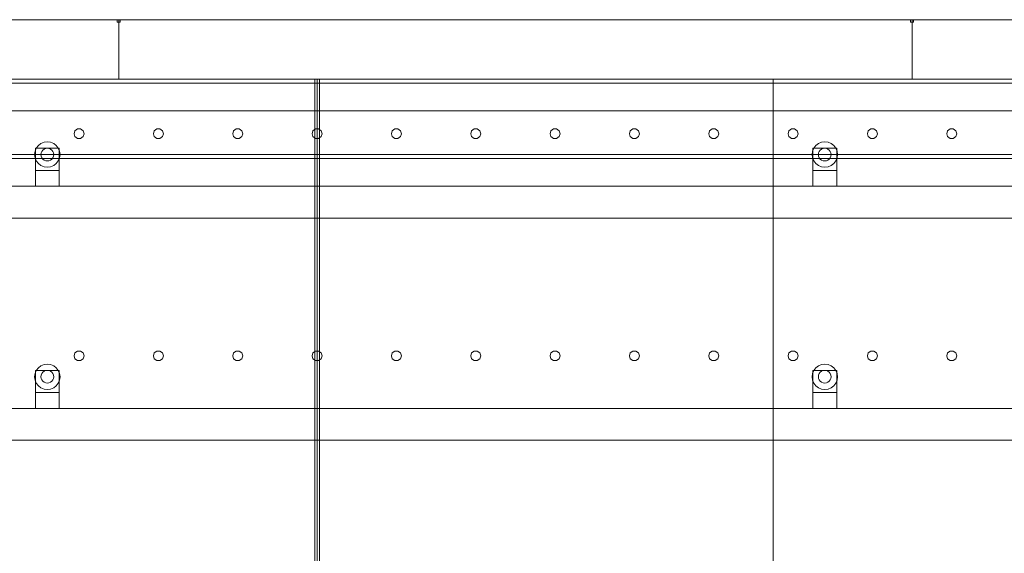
# Model space of a CAD drawing. Header units: millimetres. Extents: x -2233 to 65662, y -50530 to 6847.
# Tile 760 of 802: x 53086 to 54327, y 2328 to 3000. Entities that reach past the tile are written whole.
import ezdxf

# ---------------------------------------------------------------- set-up
doc = ezdxf.new("R2010")
doc.units = ezdxf.units.MM
doc.layers.add('lateral_secador', color=7, linetype='Continuous', lineweight=0)

msp = doc.modelspace()

# ---------------------------------------------------------------- linework, layer by layer
at = {"layer": 'lateral_secador'}
for p, q in [((52211.134, 3000), (53211.134, 3000)), ((53209.134, 3000), (53213.134, 3000)), ((53209.134, 3000), (53209.134, 2997)), ((53209.134, 2997), (53213.134, 2997)), ((53211.134, 2925), (53211.134, 3000)), ((53211.134, 3000), (54211.134, 3000)), ((53213.134, 2997), (53213.134, 3000)), ((54209.134, 3000), (54213.134, 3000)), ((54209.134, 3000), (54209.134, 2997)), ((54209.134, 2997), (54213.134, 2997)), ((54211.134, 2925), (54211.134, 3000)), ((54211.134, 3000), (55211.134, 3000)), ((54213.134, 2997), (54213.134, 3000)), ((40461.134, 2925), (60461.134, 2925)), ((40461.134, 2920), (60461.134, 2920)), ((52211.134, 2925), (53211.134, 2925)), ((52461.134, 2925), (53461.134, 2925)), ((53211.134, 2925), (54211.134, 2925)), ((53458.134, 2925), (53464.134, 2925)), ((53458.134, 2925), (53458.134, 60)), ((53461.134, 0), (53461.134, 2925)), ((53461.134, 2925), (54036.134, 2925)), ((53464.134, 60), (53464.134, 2925)), ((54036.134, 0), (54036.134, 2925)), ((54036.134, 2925), (54461.134, 2925)), ((54036.134, 2925), (54036.134, 1400)), ((54211.134, 2925), (55211.134, 2925)), ((40461.134, 2885), (60461.134, 2885)), ((53155.997, 2860.082), (53154.784, 2856.35)), ((53154.784, 2856.35), (53155.997, 2852.618)), ((53159.172, 2862.389), (53155.997, 2860.082)), ((53163.096, 2862.389), (53159.172, 2862.389)), ((53166.271, 2860.082), (53163.096, 2862.389)), ((53167.484, 2856.35), (53166.271, 2860.082)), ((53166.271, 2852.618), (53167.484, 2856.35)), ((53255.997, 2860.082), (53254.784, 2856.35)), ((53254.784, 2856.35), (53255.997, 2852.618)), ((53259.172, 2862.389), (53255.997, 2860.082)), ((53263.096, 2862.389), (53259.172, 2862.389)), ((53266.271, 2860.082), (53263.096, 2862.389)), ((53267.484, 2856.35), (53266.271, 2860.082)), ((53266.271, 2852.618), (53267.484, 2856.35)), ((53355.997, 2860.082), (53354.784, 2856.35)), ((53354.784, 2856.35), (53355.997, 2852.618)), ((53359.172, 2862.389), (53355.997, 2860.082)), ((53363.096, 2862.389), (53359.172, 2862.389)), ((53366.271, 2860.082), (53363.096, 2862.389)), ((53367.484, 2856.35), (53366.271, 2860.082)), ((53366.271, 2852.618), (53367.484, 2856.35)), ((53455.997, 2860.082), (53454.784, 2856.35)), ((53454.784, 2856.35), (53455.997, 2852.618)), ((53459.172, 2862.389), (53455.997, 2860.082)), ((53463.096, 2862.389), (53459.172, 2862.389)), ((53466.271, 2860.082), (53463.096, 2862.389)), ((53467.484, 2856.35), (53466.271, 2860.082)), ((53466.271, 2852.618), (53467.484, 2856.35)), ((53555.997, 2860.082), (53554.784, 2856.35)), ((53554.784, 2856.35), (53555.997, 2852.618)), ((53559.172, 2862.389), (53555.997, 2860.082)), ((53563.096, 2862.389), (53559.172, 2862.389)), ((53566.271, 2860.082), (53563.096, 2862.389)), ((53567.484, 2856.35), (53566.271, 2860.082)), ((53566.271, 2852.618), (53567.484, 2856.35)), ((53655.997, 2860.082), (53654.784, 2856.35)), ((53654.784, 2856.35), (53655.997, 2852.618)), ((53659.172, 2862.389), (53655.997, 2860.082)), ((53663.096, 2862.389), (53659.172, 2862.389)), ((53666.271, 2860.082), (53663.096, 2862.389)), ((53667.484, 2856.35), (53666.271, 2860.082)), ((53666.271, 2852.618), (53667.484, 2856.35)), ((53755.997, 2860.082), (53754.784, 2856.35)), ((53754.784, 2856.35), (53755.997, 2852.618)), ((53759.172, 2862.389), (53755.997, 2860.082)), ((53763.096, 2862.389), (53759.172, 2862.389)), ((53766.271, 2860.082), (53763.096, 2862.389)), ((53767.484, 2856.35), (53766.271, 2860.082)), ((53766.271, 2852.618), (53767.484, 2856.35)), ((53855.997, 2860.082), (53854.784, 2856.35)), ((53854.784, 2856.35), (53855.997, 2852.618)), ((53859.172, 2862.389), (53855.997, 2860.082)), ((53863.096, 2862.389), (53859.172, 2862.389)), ((53866.271, 2860.082), (53863.096, 2862.389)), ((53867.484, 2856.35), (53866.271, 2860.082)), ((53866.271, 2852.618), (53867.484, 2856.35)), ((53955.997, 2860.082), (53954.784, 2856.35)), ((53954.784, 2856.35), (53955.997, 2852.618)), ((53959.172, 2862.389), (53955.997, 2860.082)), ((53963.096, 2862.389), (53959.172, 2862.389)), ((53966.271, 2860.082), (53963.096, 2862.389)), ((53967.484, 2856.35), (53966.271, 2860.082)), ((53966.271, 2852.618), (53967.484, 2856.35)), ((54055.997, 2860.082), (54054.784, 2856.35)), ((54054.784, 2856.35), (54055.997, 2852.618)), ((54059.172, 2862.389), (54055.997, 2860.082)), ((54063.096, 2862.389), (54059.172, 2862.389)), ((54066.271, 2860.082), (54063.096, 2862.389)), ((54067.484, 2856.35), (54066.271, 2860.082)), ((54066.271, 2852.618), (54067.484, 2856.35)), ((54155.997, 2860.082), (54154.784, 2856.35)), ((54154.784, 2856.35), (54155.997, 2852.618)), ((54159.172, 2862.389), (54155.997, 2860.082)), ((54163.096, 2862.389), (54159.172, 2862.389)), ((54166.271, 2860.082), (54163.096, 2862.389)), ((54167.484, 2856.35), (54166.271, 2860.082)), ((54166.271, 2852.618), (54167.484, 2856.35)), ((54255.997, 2860.082), (54254.784, 2856.35)), ((54254.784, 2856.35), (54255.997, 2852.618)), ((54259.172, 2862.389), (54255.997, 2860.082)), ((54263.096, 2862.389), (54259.172, 2862.389)), ((54266.271, 2860.082), (54263.096, 2862.389)), ((54267.484, 2856.35), (54266.271, 2860.082)), ((54266.271, 2852.618), (54267.484, 2856.35)), ((53113.134, 2843.856), (53109.82, 2841.314)), ((53116.993, 2845.455), (53113.134, 2843.856)), ((53121.134, 2846), (53116.993, 2845.455)), ((53125.275, 2845.455), (53121.134, 2846)), ((53129.134, 2843.856), (53125.275, 2845.455)), ((53132.448, 2841.314), (53129.134, 2843.856)), ((53155.997, 2852.618), (53159.172, 2850.311)), ((53159.172, 2850.311), (53163.096, 2850.311)), ((53163.096, 2850.311), (53166.271, 2852.618)), ((53255.997, 2852.618), (53259.172, 2850.311)), ((53259.172, 2850.311), (53263.096, 2850.311)), ((53263.096, 2850.311), (53266.271, 2852.618)), ((53355.997, 2852.618), (53359.172, 2850.311)), ((53359.172, 2850.311), (53363.096, 2850.311)), ((53363.096, 2850.311), (53366.271, 2852.618)), ((53455.997, 2852.618), (53459.172, 2850.311)), ((53459.172, 2850.311), (53463.096, 2850.311)), ((53463.096, 2850.311), (53466.271, 2852.618)), ((53555.997, 2852.618), (53559.172, 2850.311)), ((53559.172, 2850.311), (53563.096, 2850.311)), ((53563.096, 2850.311), (53566.271, 2852.618)), ((53655.997, 2852.618), (53659.172, 2850.311)), ((53659.172, 2850.311), (53663.096, 2850.311)), ((53663.096, 2850.311), (53666.271, 2852.618)), ((53755.997, 2852.618), (53759.172, 2850.311)), ((53759.172, 2850.311), (53763.096, 2850.311)), ((53763.096, 2850.311), (53766.271, 2852.618)), ((53855.997, 2852.618), (53859.172, 2850.311)), ((53859.172, 2850.311), (53863.096, 2850.311)), ((53863.096, 2850.311), (53866.271, 2852.618)), ((53955.997, 2852.618), (53959.172, 2850.311)), ((53959.172, 2850.311), (53963.096, 2850.311)), ((53963.096, 2850.311), (53966.271, 2852.618)), ((54055.997, 2852.618), (54059.172, 2850.311)), ((54059.172, 2850.311), (54063.096, 2850.311)), ((54063.096, 2850.311), (54066.271, 2852.618)), ((54093.134, 2843.856), (54089.82, 2841.314)), ((54096.993, 2845.455), (54093.134, 2843.856)), ((54101.134, 2846), (54096.993, 2845.455)), ((54105.275, 2845.455), (54101.134, 2846)), ((54109.134, 2843.856), (54105.275, 2845.455)), ((54112.448, 2841.314), (54109.134, 2843.856)), ((54155.997, 2852.618), (54159.172, 2850.311)), ((54159.172, 2850.311), (54163.096, 2850.311)), ((54163.096, 2850.311), (54166.271, 2852.618)), ((54255.997, 2852.618), (54259.172, 2850.311)), ((54259.172, 2850.311), (54263.096, 2850.311)), ((54263.096, 2850.311), (54266.271, 2852.618)), ((40461.134, 2830), (60461.134, 2830)), ((53105.679, 2834.141), (53105.134, 2830)), ((53105.134, 2830), (53105.679, 2825.859)), ((53107.277, 2838), (53105.679, 2834.141)), ((53106.134, 2838), (53136.134, 2838)), ((53106.134, 2838), (53106.134, 2810)), ((53109.82, 2841.314), (53107.277, 2838)), ((53113.406, 2832.071), (53113.134, 2830)), ((53113.134, 2830), (53113.406, 2827.929)), ((53114.206, 2834), (53113.406, 2832.071)), ((53115.477, 2835.657), (53114.206, 2834)), ((53117.134, 2836.928), (53115.477, 2835.657)), ((53119.063, 2837.727), (53117.134, 2836.928)), ((53121.134, 2838), (53119.063, 2837.727)), ((53123.204, 2837.727), (53121.134, 2838)), ((53125.134, 2836.928), (53123.204, 2837.727)), ((53126.791, 2835.657), (53125.134, 2836.928)), ((53128.062, 2834), (53126.791, 2835.657)), ((53128.861, 2832.071), (53128.062, 2834)), ((53129.134, 2830), (53128.861, 2832.071)), ((53128.861, 2827.929), (53129.134, 2830)), ((53134.99, 2838), (53132.448, 2841.314)), ((53136.589, 2834.141), (53134.99, 2838)), ((53136.134, 2810), (53136.134, 2838)), ((53137.134, 2830), (53136.589, 2834.141)), ((53136.589, 2825.859), (53137.134, 2830)), ((54085.679, 2834.141), (54085.134, 2830)), ((54085.134, 2830), (54085.679, 2825.859)), ((54087.277, 2838), (54085.679, 2834.141)), ((54086.134, 2838), (54116.134, 2838)), ((54086.134, 2838), (54086.134, 2810)), ((54089.82, 2841.314), (54087.277, 2838)), ((54093.406, 2832.071), (54093.134, 2830)), ((54093.134, 2830), (54093.406, 2827.929)), ((54094.206, 2834), (54093.406, 2832.071)), ((54095.477, 2835.657), (54094.206, 2834)), ((54097.134, 2836.928), (54095.477, 2835.657)), ((54099.063, 2837.727), (54097.134, 2836.928)), ((54101.134, 2838), (54099.063, 2837.727)), ((54103.204, 2837.727), (54101.134, 2838)), ((54105.134, 2836.928), (54103.204, 2837.727)), ((54106.791, 2835.657), (54105.134, 2836.928)), ((54108.062, 2834), (54106.791, 2835.657)), ((54108.861, 2832.071), (54108.062, 2834)), ((54109.134, 2830), (54108.861, 2832.071)), ((54108.861, 2827.929), (54109.134, 2830)), ((54114.99, 2838), (54112.448, 2841.314)), ((54116.589, 2834.141), (54114.99, 2838)), ((54116.134, 2810), (54116.134, 2838)), ((54117.134, 2830), (54116.589, 2834.141)), ((54116.589, 2825.859), (54117.134, 2830)), ((40461.134, 2825), (60461.134, 2825)), ((53105.679, 2825.859), (53107.277, 2822)), ((53107.277, 2822), (53109.82, 2818.686)), ((53109.82, 2818.686), (53113.134, 2816.144)), ((53113.406, 2827.929), (53114.206, 2826)), ((53114.206, 2826), (53115.477, 2824.343)), ((53115.477, 2824.343), (53117.134, 2823.072)), ((53117.134, 2823.072), (53119.063, 2822.273)), ((53119.063, 2822.273), (53121.134, 2822)), ((53121.134, 2822), (53123.204, 2822.273)), ((53123.204, 2822.273), (53125.134, 2823.072)), ((53125.134, 2823.072), (53126.791, 2824.343)), ((53126.791, 2824.343), (53128.062, 2826)), ((53128.062, 2826), (53128.861, 2827.929)), ((53129.134, 2816.144), (53132.448, 2818.686)), ((53132.448, 2818.686), (53134.99, 2822)), ((53134.99, 2822), (53136.589, 2825.859)), ((54085.679, 2825.859), (54087.277, 2822)), ((54087.277, 2822), (54089.82, 2818.686)), ((54089.82, 2818.686), (54093.134, 2816.144)), ((54093.406, 2827.929), (54094.206, 2826)), ((54094.206, 2826), (54095.477, 2824.343)), ((54095.477, 2824.343), (54097.134, 2823.072)), ((54097.134, 2823.072), (54099.063, 2822.273)), ((54099.063, 2822.273), (54101.134, 2822)), ((54101.134, 2822), (54103.204, 2822.273)), ((54103.204, 2822.273), (54105.134, 2823.072)), ((54105.134, 2823.072), (54106.791, 2824.343)), ((54106.791, 2824.343), (54108.062, 2826)), ((54108.062, 2826), (54108.861, 2827.929)), ((54109.134, 2816.144), (54112.448, 2818.686)), ((54112.448, 2818.686), (54114.99, 2822)), ((54114.99, 2822), (54116.589, 2825.859)), ((53106.134, 2810), (53136.134, 2810)), ((53106.134, 2810), (53106.134, 2790)), ((53113.134, 2816.144), (53116.993, 2814.545)), ((53116.993, 2814.545), (53121.134, 2814)), ((53121.134, 2814), (53125.275, 2814.545)), ((53125.275, 2814.545), (53129.134, 2816.144)), ((53136.134, 2790), (53136.134, 2810)), ((54086.134, 2810), (54116.134, 2810)), ((54086.134, 2810), (54086.134, 2790)), ((54093.134, 2816.144), (54096.993, 2814.545)), ((54096.993, 2814.545), (54101.134, 2814)), ((54101.134, 2814), (54105.275, 2814.545)), ((54105.275, 2814.545), (54109.134, 2816.144)), ((54116.134, 2790), (54116.134, 2810)), ((40811.134, 2790), (60111.134, 2790)), ((53106.134, 2790), (53136.134, 2790)), ((54086.134, 2790), (54116.134, 2790)), ((40811.134, 2750), (60111.134, 2750)), ((53159.172, 2582.389), (53155.997, 2580.082)), ((53163.096, 2582.389), (53159.172, 2582.389)), ((53166.271, 2580.082), (53163.096, 2582.389)), ((53259.172, 2582.389), (53255.997, 2580.082)), ((53263.096, 2582.389), (53259.172, 2582.389)), ((53266.271, 2580.082), (53263.096, 2582.389)), ((53359.172, 2582.389), (53355.997, 2580.082)), ((53363.096, 2582.389), (53359.172, 2582.389)), ((53366.271, 2580.082), (53363.096, 2582.389)), ((53459.172, 2582.389), (53455.997, 2580.082)), ((53463.096, 2582.389), (53459.172, 2582.389)), ((53466.271, 2580.082), (53463.096, 2582.389)), ((53559.172, 2582.389), (53555.997, 2580.082)), ((53563.096, 2582.389), (53559.172, 2582.389)), ((53566.271, 2580.082), (53563.096, 2582.389)), ((53659.172, 2582.389), (53655.997, 2580.082)), ((53663.096, 2582.389), (53659.172, 2582.389)), ((53666.271, 2580.082), (53663.096, 2582.389)), ((53759.172, 2582.389), (53755.997, 2580.082)), ((53763.096, 2582.389), (53759.172, 2582.389)), ((53766.271, 2580.082), (53763.096, 2582.389)), ((53859.172, 2582.389), (53855.997, 2580.082)), ((53863.096, 2582.389), (53859.172, 2582.389)), ((53866.271, 2580.082), (53863.096, 2582.389)), ((53959.172, 2582.389), (53955.997, 2580.082)), ((53963.096, 2582.389), (53959.172, 2582.389)), ((53966.271, 2580.082), (53963.096, 2582.389)), ((54059.172, 2582.389), (54055.997, 2580.082)), ((54063.096, 2582.389), (54059.172, 2582.389)), ((54066.271, 2580.082), (54063.096, 2582.389)), ((54159.172, 2582.389), (54155.997, 2580.082)), ((54163.096, 2582.389), (54159.172, 2582.389)), ((54166.271, 2580.082), (54163.096, 2582.389)), ((54259.172, 2582.389), (54255.997, 2580.082)), ((54263.096, 2582.389), (54259.172, 2582.389)), ((54266.271, 2580.082), (54263.096, 2582.389)), ((53155.997, 2580.082), (53154.784, 2576.35)), ((53154.784, 2576.35), (53155.997, 2572.618)), ((53155.997, 2572.618), (53159.172, 2570.311)), ((53159.172, 2570.311), (53163.096, 2570.311)), ((53163.096, 2570.311), (53166.271, 2572.618)), ((53167.484, 2576.35), (53166.271, 2580.082)), ((53166.271, 2572.618), (53167.484, 2576.35)), ((53255.997, 2580.082), (53254.784, 2576.35)), ((53254.784, 2576.35), (53255.997, 2572.618)), ((53255.997, 2572.618), (53259.172, 2570.311)), ((53259.172, 2570.311), (53263.096, 2570.311)), ((53263.096, 2570.311), (53266.271, 2572.618)), ((53267.484, 2576.35), (53266.271, 2580.082)), ((53266.271, 2572.618), (53267.484, 2576.35)), ((53355.997, 2580.082), (53354.784, 2576.35)), ((53354.784, 2576.35), (53355.997, 2572.618)), ((53355.997, 2572.618), (53359.172, 2570.311)), ((53359.172, 2570.311), (53363.096, 2570.311)), ((53363.096, 2570.311), (53366.271, 2572.618)), ((53367.484, 2576.35), (53366.271, 2580.082)), ((53366.271, 2572.618), (53367.484, 2576.35)), ((53455.997, 2580.082), (53454.784, 2576.35)), ((53454.784, 2576.35), (53455.997, 2572.618)), ((53455.997, 2572.618), (53459.172, 2570.311)), ((53459.172, 2570.311), (53463.096, 2570.311)), ((53463.096, 2570.311), (53466.271, 2572.618)), ((53467.484, 2576.35), (53466.271, 2580.082)), ((53466.271, 2572.618), (53467.484, 2576.35)), ((53555.997, 2580.082), (53554.784, 2576.35)), ((53554.784, 2576.35), (53555.997, 2572.618)), ((53555.997, 2572.618), (53559.172, 2570.311)), ((53559.172, 2570.311), (53563.096, 2570.311)), ((53563.096, 2570.311), (53566.271, 2572.618)), ((53567.484, 2576.35), (53566.271, 2580.082)), ((53566.271, 2572.618), (53567.484, 2576.35)), ((53655.997, 2580.082), (53654.784, 2576.35)), ((53654.784, 2576.35), (53655.997, 2572.618)), ((53655.997, 2572.618), (53659.172, 2570.311)), ((53659.172, 2570.311), (53663.096, 2570.311)), ((53663.096, 2570.311), (53666.271, 2572.618)), ((53667.484, 2576.35), (53666.271, 2580.082)), ((53666.271, 2572.618), (53667.484, 2576.35)), ((53755.997, 2580.082), (53754.784, 2576.35)), ((53754.784, 2576.35), (53755.997, 2572.618)), ((53755.997, 2572.618), (53759.172, 2570.311)), ((53759.172, 2570.311), (53763.096, 2570.311)), ((53763.096, 2570.311), (53766.271, 2572.618)), ((53767.484, 2576.35), (53766.271, 2580.082)), ((53766.271, 2572.618), (53767.484, 2576.35)), ((53855.997, 2580.082), (53854.784, 2576.35)), ((53854.784, 2576.35), (53855.997, 2572.618)), ((53855.997, 2572.618), (53859.172, 2570.311)), ((53859.172, 2570.311), (53863.096, 2570.311)), ((53863.096, 2570.311), (53866.271, 2572.618)), ((53867.484, 2576.35), (53866.271, 2580.082)), ((53866.271, 2572.618), (53867.484, 2576.35)), ((53955.997, 2580.082), (53954.784, 2576.35)), ((53954.784, 2576.35), (53955.997, 2572.618)), ((53955.997, 2572.618), (53959.172, 2570.311)), ((53959.172, 2570.311), (53963.096, 2570.311)), ((53963.096, 2570.311), (53966.271, 2572.618)), ((53967.484, 2576.35), (53966.271, 2580.082)), ((53966.271, 2572.618), (53967.484, 2576.35)), ((54055.997, 2580.082), (54054.784, 2576.35)), ((54054.784, 2576.35), (54055.997, 2572.618)), ((54055.997, 2572.618), (54059.172, 2570.311)), ((54059.172, 2570.311), (54063.096, 2570.311)), ((54063.096, 2570.311), (54066.271, 2572.618)), ((54067.484, 2576.35), (54066.271, 2580.082)), ((54066.271, 2572.618), (54067.484, 2576.35)), ((54155.997, 2580.082), (54154.784, 2576.35)), ((54154.784, 2576.35), (54155.997, 2572.618)), ((54155.997, 2572.618), (54159.172, 2570.311)), ((54159.172, 2570.311), (54163.096, 2570.311)), ((54163.096, 2570.311), (54166.271, 2572.618)), ((54167.484, 2576.35), (54166.271, 2580.082)), ((54166.271, 2572.618), (54167.484, 2576.35)), ((54255.997, 2580.082), (54254.784, 2576.35)), ((54254.784, 2576.35), (54255.997, 2572.618)), ((54255.997, 2572.618), (54259.172, 2570.311)), ((54259.172, 2570.311), (54263.096, 2570.311)), ((54263.096, 2570.311), (54266.271, 2572.618)), ((54267.484, 2576.35), (54266.271, 2580.082)), ((54266.271, 2572.618), (54267.484, 2576.35)), ((53107.277, 2558), (53105.679, 2554.141)), ((53106.134, 2558), (53136.134, 2558)), ((53106.134, 2558), (53106.134, 2530)), ((53109.82, 2561.314), (53107.277, 2558)), ((53113.134, 2563.856), (53109.82, 2561.314)), ((53116.993, 2565.455), (53113.134, 2563.856)), ((53117.134, 2556.928), (53115.477, 2555.657)), ((53121.134, 2566), (53116.993, 2565.455)), ((53119.063, 2557.727), (53117.134, 2556.928)), ((53121.134, 2558), (53119.063, 2557.727)), ((53125.275, 2565.455), (53121.134, 2566)), ((53123.204, 2557.727), (53121.134, 2558)), ((53125.134, 2556.928), (53123.204, 2557.727)), ((53126.791, 2555.657), (53125.134, 2556.928)), ((53129.134, 2563.856), (53125.275, 2565.455)), ((53132.448, 2561.314), (53129.134, 2563.856)), ((53134.99, 2558), (53132.448, 2561.314)), ((53136.589, 2554.141), (53134.99, 2558)), ((53136.134, 2530), (53136.134, 2558)), ((54087.277, 2558), (54085.679, 2554.141)), ((54086.134, 2558), (54116.134, 2558)), ((54086.134, 2558), (54086.134, 2530)), ((54089.82, 2561.314), (54087.277, 2558)), ((54093.134, 2563.856), (54089.82, 2561.314)), ((54096.993, 2565.455), (54093.134, 2563.856)), ((54097.134, 2556.928), (54095.477, 2555.657)), ((54101.134, 2566), (54096.993, 2565.455)), ((54099.063, 2557.727), (54097.134, 2556.928)), ((54101.134, 2558), (54099.063, 2557.727)), ((54105.275, 2565.455), (54101.134, 2566)), ((54103.204, 2557.727), (54101.134, 2558)), ((54105.134, 2556.928), (54103.204, 2557.727)), ((54106.791, 2555.657), (54105.134, 2556.928)), ((54109.134, 2563.856), (54105.275, 2565.455)), ((54112.448, 2561.314), (54109.134, 2563.856)), ((54114.99, 2558), (54112.448, 2561.314)), ((54116.589, 2554.141), (54114.99, 2558)), ((54116.134, 2530), (54116.134, 2558)), ((53105.679, 2554.141), (53105.134, 2550)), ((53105.134, 2550), (53105.679, 2545.859)), ((53105.679, 2545.859), (53107.277, 2542)), ((53113.406, 2552.071), (53113.134, 2550)), ((53113.134, 2550), (53113.406, 2547.929)), ((53114.206, 2554), (53113.406, 2552.071)), ((53113.406, 2547.929), (53114.206, 2546)), ((53115.477, 2555.657), (53114.206, 2554)), ((53114.206, 2546), (53115.477, 2544.343)), ((53115.477, 2544.343), (53117.134, 2543.072)), ((53125.134, 2543.072), (53126.791, 2544.343)), ((53128.062, 2554), (53126.791, 2555.657)), ((53126.791, 2544.343), (53128.062, 2546)), ((53128.861, 2552.071), (53128.062, 2554)), ((53128.062, 2546), (53128.861, 2547.929)), ((53129.134, 2550), (53128.861, 2552.071)), ((53128.861, 2547.929), (53129.134, 2550)), ((53134.99, 2542), (53136.589, 2545.859)), ((53137.134, 2550), (53136.589, 2554.141)), ((53136.589, 2545.859), (53137.134, 2550)), ((54085.679, 2554.141), (54085.134, 2550)), ((54085.134, 2550), (54085.679, 2545.859)), ((54085.679, 2545.859), (54087.277, 2542)), ((54093.406, 2552.071), (54093.134, 2550)), ((54093.134, 2550), (54093.406, 2547.929)), ((54094.206, 2554), (54093.406, 2552.071)), ((54093.406, 2547.929), (54094.206, 2546)), ((54095.477, 2555.657), (54094.206, 2554)), ((54094.206, 2546), (54095.477, 2544.343)), ((54095.477, 2544.343), (54097.134, 2543.072)), ((54105.134, 2543.072), (54106.791, 2544.343)), ((54108.062, 2554), (54106.791, 2555.657)), ((54106.791, 2544.343), (54108.062, 2546)), ((54108.861, 2552.071), (54108.062, 2554)), ((54108.062, 2546), (54108.861, 2547.929)), ((54109.134, 2550), (54108.861, 2552.071)), ((54108.861, 2547.929), (54109.134, 2550)), ((54114.99, 2542), (54116.589, 2545.859)), ((54117.134, 2550), (54116.589, 2554.141)), ((54116.589, 2545.859), (54117.134, 2550)), ((53107.277, 2542), (53109.82, 2538.686)), ((53109.82, 2538.686), (53113.134, 2536.144)), ((53113.134, 2536.144), (53116.993, 2534.545)), ((53116.993, 2534.545), (53121.134, 2534)), ((53117.134, 2543.072), (53119.063, 2542.273)), ((53119.063, 2542.273), (53121.134, 2542)), ((53121.134, 2542), (53123.204, 2542.273)), ((53121.134, 2534), (53125.275, 2534.545)), ((53123.204, 2542.273), (53125.134, 2543.072)), ((53125.275, 2534.545), (53129.134, 2536.144)), ((53129.134, 2536.144), (53132.448, 2538.686)), ((53132.448, 2538.686), (53134.99, 2542)), ((54087.277, 2542), (54089.82, 2538.686)), ((54089.82, 2538.686), (54093.134, 2536.144)), ((54093.134, 2536.144), (54096.993, 2534.545)), ((54096.993, 2534.545), (54101.134, 2534)), ((54097.134, 2543.072), (54099.063, 2542.273)), ((54099.063, 2542.273), (54101.134, 2542)), ((54101.134, 2542), (54103.204, 2542.273)), ((54101.134, 2534), (54105.275, 2534.545)), ((54103.204, 2542.273), (54105.134, 2543.072)), ((54105.275, 2534.545), (54109.134, 2536.144)), ((54109.134, 2536.144), (54112.448, 2538.686)), ((54112.448, 2538.686), (54114.99, 2542)), ((53106.134, 2530), (53136.134, 2530)), ((53106.134, 2530), (53106.134, 2510)), ((53136.134, 2510), (53136.134, 2530)), ((54086.134, 2530), (54116.134, 2530)), ((54086.134, 2530), (54086.134, 2510)), ((54116.134, 2510), (54116.134, 2530)), ((40811.134, 2510), (60111.134, 2510)), ((53106.134, 2510), (53136.134, 2510)), ((54086.134, 2510), (54116.134, 2510)), ((40811.134, 2470), (60111.134, 2470))]:
    msp.add_line(p, q, dxfattribs=at)

doc.saveas('drawing.dxf')
